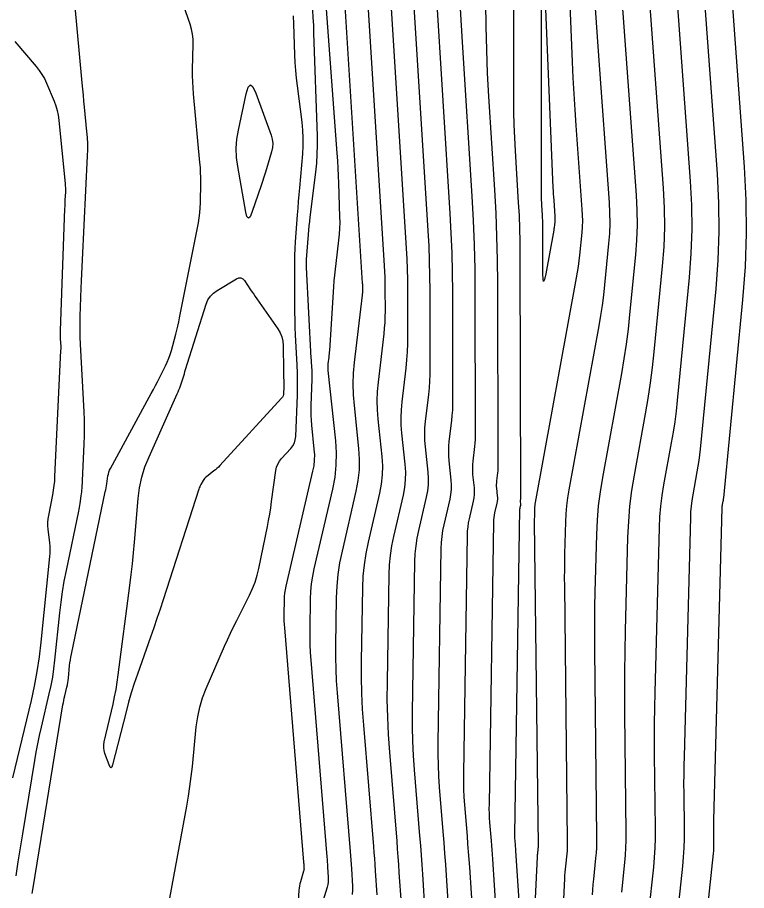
# Model space of a CAD drawing. Extents: x 1768942 to 1774819, y 723037 to 732099.
# Drawn here: x 1770861.8 to 1770908.7, y 724589.6 to 724645.8 of the extents above; entities that cross this region are included whole.
import ezdxf

# ---------------------------------------------------------------- set-up
doc = ezdxf.new("R2010")
doc.units = 0
doc.layers.add('R_Contours', color=7, linetype='Continuous')

msp = doc.modelspace()

# ---------------------------------------------------------------- linework, layer by layer
at = {"layer": 'R_Contours'}
for points in [[(1770905.849, 724585.278), (1770906.552, 724591.937), (1770906.568, 724592.115), (1770906.579, 724592.293), (1770906.585, 724592.471), (1770906.585, 724592.65), (1770906.577, 724593.364), (1770906.576, 724593.543), (1770906.576, 724593.721), (1770906.579, 724593.9), (1770906.583, 724594.078), (1770907.117, 724614.191), (1770907.119, 724614.246), (1770907.124, 724614.301), (1770907.131, 724614.356), (1770907.14, 724614.41), (1770907.179, 724614.627), (1770907.189, 724614.682), (1770907.197, 724614.736), (1770907.204, 724614.791), (1770907.21, 724614.846), (1770908.447, 724627.576), (1770908.609, 724629.716), (1770908.681, 724631.858), (1770908.661, 724634), (1770908.55, 724636.144), (1770905.392, 724679.4)], [(1770894.399, 724583.725), (1770893.847, 724592.105), (1770893.841, 724592.193), (1770893.834, 724592.28), (1770893.828, 724592.368), (1770893.821, 724592.455), (1770893.792, 724592.805), (1770893.786, 724592.892), (1770893.782, 724592.98), (1770893.78, 724593.068), (1770893.78, 724593.155), (1770894.106, 724614.122), (1770894.108, 724614.152), (1770894.111, 724614.182), (1770894.115, 724614.211), (1770894.121, 724614.241), (1770894.151, 724614.37), (1770894.156, 724614.394), (1770894.158, 724614.418), (1770894.159, 724614.442), (1770894.157, 724614.466), (1770894.147, 724614.563), (1770894.145, 724614.588), (1770894.144, 724614.612), (1770894.145, 724614.636), (1770894.147, 724614.661), (1770894.16, 724614.766), (1770894.162, 724614.791), (1770894.164, 724614.817), (1770894.165, 724614.843), (1770894.166, 724614.869), (1770894.127, 724630.508), (1770894.119, 724631.343), (1770894.098, 724632.178), (1770894.065, 724633.012), (1770894.019, 724633.845), (1770893.811, 724637.179), (1770893.765, 724638.013), (1770893.733, 724638.847), (1770893.713, 724639.681), (1770893.706, 724640.516), (1770893.683, 724678.658)], [(1770896.281, 724671.873), (1770897.468, 724642.897), (1770897.514, 724641.872), (1770897.569, 724640.848), (1770897.631, 724639.824), (1770897.702, 724638.801), (1770898.096, 724633.398), (1770898.115, 724633.03), (1770898.118, 724632.662), (1770898.106, 724632.294), (1770898.078, 724631.926), (1770897.935, 724630.456), (1770897.896, 724630.089), (1770897.849, 724629.723), (1770897.794, 724629.359), (1770897.731, 724628.995), (1770895.086, 724614.542), (1770895.07, 724614.438), (1770895.057, 724614.335), (1770895.048, 724614.231), (1770895.043, 724614.126), (1770895.032, 724613.707), (1770895.03, 724613.603), (1770895.029, 724613.498), (1770895.028, 724613.393), (1770895.029, 724613.288), (1770895.269, 724592.443), (1770895.269, 724592.384), (1770895.267, 724592.325), (1770895.263, 724592.266), (1770895.258, 724592.207), (1770895.233, 724591.972), (1770895.227, 724591.913), (1770895.222, 724591.854), (1770895.218, 724591.795), (1770895.215, 724591.736), (1770894.818, 724583.696)], [(1770904.114, 724586.716), (1770904.579, 724591.125), (1770904.632, 724591.712), (1770904.669, 724592.3), (1770904.688, 724592.888), (1770904.689, 724593.478), (1770904.662, 724595.837), (1770904.658, 724596.427), (1770904.66, 724597.017), (1770904.667, 724597.607), (1770904.68, 724598.197), (1770905.088, 724613.564), (1770905.105, 724613.935), (1770905.136, 724614.304), (1770905.182, 724614.672), (1770905.242, 724615.039), (1770905.509, 724616.502), (1770905.573, 724616.868), (1770905.628, 724617.236), (1770905.675, 724617.604), (1770905.715, 724617.974), (1770906.719, 724628.301), (1770906.859, 724630.146), (1770906.92, 724631.992), (1770906.903, 724633.838), (1770906.807, 724635.686), (1770904.204, 724671.356)], [(1770881.3, 724671.252), (1770883.962, 724628.647), (1770883.966, 724628.583), (1770883.968, 724628.52), (1770883.97, 724628.456), (1770883.97, 724628.392), (1770883.971, 724628.138), (1770883.97, 724628.074), (1770883.967, 724628.011), (1770883.963, 724627.948), (1770883.956, 724627.884), (1770883.445, 724623.557), (1770883.382, 724622.864), (1770883.359, 724622.171), (1770883.374, 724621.478), (1770883.429, 724620.785), (1770883.724, 724618.011), (1770883.769, 724617.319), (1770883.756, 724616.631), (1770883.685, 724615.946), (1770883.556, 724615.265), (1770882.657, 724611.409), (1770882.504, 724610.663), (1770882.391, 724609.913), (1770882.319, 724609.157), (1770882.287, 724608.396), (1770882.239, 724605.343), (1770882.237, 724604.58), (1770882.253, 724603.818), (1770882.287, 724603.056), (1770882.34, 724602.295), (1770883.18, 724592.061), (1770883.202, 724591.784), (1770883.223, 724591.508), (1770883.242, 724591.232), (1770883.261, 724590.955), (1770883.334, 724589.849), (1770883.34, 724589.574), (1770883.321, 724589.302)], [(1770880.04, 724668.035), (1770882.329, 724637.025), (1770882.363, 724636.541), (1770882.391, 724636.057), (1770882.414, 724635.572), (1770882.432, 724635.088), (1770882.503, 724632.935), (1770882.508, 724632.557), (1770882.498, 724632.18), (1770882.474, 724631.804), (1770882.435, 724631.428), (1770882.251, 724629.927), (1770882.207, 724629.551), (1770882.169, 724629.175), (1770882.137, 724628.798), (1770882.11, 724628.421), (1770881.846, 724624.331), (1770881.838, 724624.223), (1770881.829, 724624.115), (1770881.818, 724624.007), (1770881.806, 724623.899), (1770881.755, 724623.467), (1770881.745, 724623.36), (1770881.742, 724623.252), (1770881.744, 724623.144), (1770881.753, 724623.036), (1770882.234, 724618.517), (1770882.285, 724617.73), (1770882.27, 724616.947), (1770882.189, 724616.168), (1770882.042, 724615.393), (1770880.849, 724610.276), (1770880.75, 724609.793), (1770880.678, 724609.308), (1770880.631, 724608.819), (1770880.61, 724608.327), (1770880.579, 724606.352), (1770880.578, 724605.859), (1770880.588, 724605.365), (1770880.61, 724604.873), (1770880.645, 724604.381), (1770881.682, 724591.723), (1770881.695, 724591.56), (1770881.708, 724591.398), (1770881.719, 724591.235), (1770881.73, 724591.073), (1770881.773, 724590.423), (1770881.777, 724590.261), (1770881.766, 724590.101), (1770881.74, 724589.943), (1770881.7, 724589.786), (1770880.992, 724587.47)], [(1770883.164, 724665.169), (1770885.375, 724629.77), (1770885.395, 724629.406), (1770885.41, 724629.042), (1770885.419, 724628.678), (1770885.422, 724628.313), (1770885.426, 724626.855), (1770885.421, 724626.491), (1770885.406, 724626.127), (1770885.379, 724625.764), (1770885.342, 724625.402), (1770884.974, 724622.286), (1770884.92, 724621.689), (1770884.9, 724621.091), (1770884.913, 724620.494), (1770884.96, 724619.896), (1770885.215, 724617.504), (1770885.253, 724616.908), (1770885.242, 724616.315), (1770885.181, 724615.724), (1770885.069, 724615.137), (1770884.332, 724611.975), (1770884.184, 724611.251), (1770884.074, 724610.521), (1770884.004, 724609.787), (1770883.973, 724609.048), (1770883.899, 724604.334), (1770883.896, 724603.302), (1770883.918, 724602.27), (1770883.964, 724601.239), (1770884.036, 724600.21), (1770884.677, 724592.399), (1770884.708, 724592.009), (1770884.737, 724591.618), (1770884.766, 724591.228), (1770884.792, 724590.837), (1770884.895, 724589.275)], [(1770903.015, 724663.313), (1770905.065, 724635.229), (1770905.145, 724633.677), (1770905.16, 724632.126), (1770905.108, 724630.575), (1770904.991, 724629.026), (1770904.221, 724621.102), (1770904.147, 724620.417), (1770904.059, 724619.735), (1770903.956, 724619.055), (1770903.84, 724618.377), (1770903.344, 724615.668), (1770903.233, 724614.989), (1770903.149, 724614.308), (1770903.091, 724613.623), (1770903.059, 724612.936), (1770902.777, 724602.315), (1770902.756, 724601.314), (1770902.743, 724600.313), (1770902.741, 724599.312), (1770902.747, 724598.311), (1770902.802, 724593.543), (1770902.8, 724592.923), (1770902.78, 724592.305), (1770902.742, 724591.687), (1770902.686, 724591.071), (1770902.378, 724588.155)], [(1770885.027, 724659.086), (1770886.788, 724630.893), (1770886.824, 724630.229), (1770886.851, 724629.564), (1770886.868, 724628.899), (1770886.874, 724628.234), (1770886.881, 724625.306), (1770886.875, 724624.774), (1770886.852, 724624.243), (1770886.813, 724623.713), (1770886.759, 724623.184), (1770886.503, 724621.015), (1770886.457, 724620.513), (1770886.44, 724620.012), (1770886.452, 724619.509), (1770886.491, 724619.007), (1770886.705, 724616.998), (1770886.738, 724616.497), (1770886.728, 724615.998), (1770886.677, 724615.503), (1770886.583, 724615.009), (1770885.964, 724612.353), (1770885.839, 724611.744), (1770885.747, 724611.131), (1770885.688, 724610.515), (1770885.662, 724609.894), (1770885.554, 724602.976), (1770885.55, 724601.848), (1770885.574, 724600.722), (1770885.625, 724599.597), (1770885.703, 724598.472), (1770886.174, 724592.737), (1770886.214, 724592.233), (1770886.252, 724591.728), (1770886.289, 724591.224), (1770886.323, 724590.719), (1770886.456, 724588.701)], [(1770901.827, 724655.269), (1770903.323, 724634.771), (1770903.388, 724633.515), (1770903.4, 724632.26), (1770903.358, 724631.005), (1770903.263, 724629.751), (1770902.726, 724624.23), (1770902.618, 724623.231), (1770902.49, 724622.235), (1770902.34, 724621.241), (1770902.17, 724620.251), (1770901.446, 724616.296), (1770901.284, 724615.305), (1770901.161, 724614.311), (1770901.077, 724613.312), (1770901.031, 724612.309), (1770900.871, 724606.287), (1770900.842, 724604.948), (1770900.825, 724603.609), (1770900.822, 724602.27), (1770900.831, 724600.931), (1770900.919, 724593.268), (1770900.917, 724592.788), (1770900.902, 724592.31), (1770900.873, 724591.832), (1770900.829, 724591.355), (1770900.628, 724589.447)], [(1770888.017, 724588.127), (1770887.854, 724590.602), (1770887.812, 724591.22), (1770887.767, 724591.839), (1770887.72, 724592.457), (1770887.671, 724593.075), (1770887.321, 724597.339), (1770887.257, 724598.256), (1770887.216, 724599.174), (1770887.196, 724600.092), (1770887.199, 724601.012), (1770887.351, 724610.739), (1770887.372, 724611.242), (1770887.42, 724611.742), (1770887.494, 724612.238), (1770887.595, 724612.731), (1770888.097, 724614.881), (1770888.172, 724615.281), (1770888.214, 724615.682), (1770888.222, 724616.086), (1770888.196, 724616.491), (1770888.022, 724618.118), (1770887.99, 724618.525), (1770887.981, 724618.932), (1770887.995, 724619.338), (1770888.032, 724619.744), (1770888.239, 724621.5), (1770888.283, 724621.929), (1770888.314, 724622.358), (1770888.333, 724622.788), (1770888.338, 724623.218), (1770888.326, 724628.155), (1770888.317, 724629.121), (1770888.293, 724630.087), (1770888.254, 724631.052), (1770888.201, 724632.017), (1770886.89, 724653.003)], [(1770895.672, 724648.429), (1770896.23, 724634.805), (1770896.24, 724634.604), (1770896.25, 724634.403), (1770896.262, 724634.202), (1770896.276, 724634.001), (1770896.354, 724632.941), (1770896.357, 724632.868), (1770896.358, 724632.796), (1770896.356, 724632.724), (1770896.35, 724632.652), (1770896.322, 724632.363), (1770896.314, 724632.291), (1770896.305, 724632.219), (1770896.294, 724632.148), (1770896.282, 724632.076), (1770895.766, 724629.253), (1770895.686, 724628.884), (1770895.629, 724628.763), (1770895.595, 724628.892), (1770895.582, 724629.27), (1770895.575, 724632.373), (1770895.573, 724632.537), (1770895.569, 724632.701), (1770895.562, 724632.865), (1770895.553, 724633.028), (1770895.513, 724633.683), (1770895.504, 724633.846), (1770895.497, 724634.01), (1770895.493, 724634.174), (1770895.492, 724634.338), (1770895.483, 724648.425)], [(1770900.552, 724648.4), (1770901.581, 724634.313), (1770901.63, 724633.353), (1770901.639, 724632.394), (1770901.607, 724631.435), (1770901.535, 724630.476), (1770901.162, 724626.643), (1770901.059, 724625.686), (1770900.936, 724624.732), (1770900.792, 724623.78), (1770900.629, 724622.832), (1770899.406, 724616.149), (1770899.257, 724615.235), (1770899.144, 724614.317), (1770899.066, 724613.395), (1770899.023, 724612.47), (1770898.925, 724608.76), (1770898.904, 724607.833), (1770898.893, 724606.905), (1770898.89, 724605.978), (1770898.897, 724605.05), (1770899.036, 724592.993), (1770899.035, 724592.654), (1770899.024, 724592.315), (1770899.003, 724591.977), (1770898.972, 724591.639), (1770898.83, 724590.288), (1770898.796, 724589.951), (1770898.768, 724589.613), (1770898.744, 724589.274)], [(1770889.601, 724587.203), (1770889.381, 724590.529), (1770889.333, 724591.239), (1770889.282, 724591.949), (1770889.228, 724592.659), (1770889.171, 724593.368), (1770888.939, 724596.205), (1770888.889, 724596.915), (1770888.857, 724597.625), (1770888.842, 724598.336), (1770888.845, 724599.047), (1770889.04, 724611.585), (1770889.056, 724611.97), (1770889.092, 724612.352), (1770889.149, 724612.731), (1770889.227, 724613.108), (1770889.61, 724614.753), (1770889.668, 724615.059), (1770889.7, 724615.366), (1770889.706, 724615.675), (1770889.686, 724615.985), (1770889.553, 724617.23), (1770889.529, 724617.541), (1770889.522, 724617.852), (1770889.532, 724618.163), (1770889.56, 724618.473), (1770889.719, 724619.817), (1770889.753, 724620.144), (1770889.777, 724620.473), (1770889.791, 724620.801), (1770889.795, 724621.131), (1770889.778, 724628.076), (1770889.766, 724629.343), (1770889.734, 724630.609), (1770889.683, 724631.875), (1770889.614, 724633.14), (1770888.706, 724647.668)], [(1770898.887, 724647.293), (1770899, 724645.446), (1770899.127, 724643.6), (1770899.838, 724633.856), (1770899.873, 724633.192), (1770899.879, 724632.528), (1770899.857, 724631.864), (1770899.806, 724631.201), (1770899.549, 724628.55), (1770899.477, 724627.888), (1770899.392, 724627.228), (1770899.293, 724626.569), (1770899.18, 724625.913), (1770897.246, 724615.346), (1770897.163, 724614.837), (1770897.1, 724614.326), (1770897.057, 724613.813), (1770897.033, 724613.298), (1770896.978, 724611.234), (1770896.967, 724610.718), (1770896.961, 724610.202), (1770896.959, 724609.686), (1770896.963, 724609.169), (1770897.152, 724592.718), (1770897.152, 724592.519), (1770897.145, 724592.32), (1770897.133, 724592.121), (1770897.115, 724591.923), (1770897.031, 724591.13), (1770897.012, 724590.932), (1770896.995, 724590.733), (1770896.981, 724590.535), (1770896.97, 724590.336), (1770896.688, 724584.619)], [(1770865.447, 724646.689), (1770865.925, 724641.545), (1770865.961, 724641.154), (1770865.999, 724640.763), (1770866.036, 724640.373), (1770866.075, 724639.982), (1770866.229, 724638.419), (1770866.26, 724638.028), (1770866.277, 724637.637), (1770866.279, 724637.246), (1770866.267, 724636.854), (1770865.94, 724630.153), (1770865.919, 724629.701), (1770865.899, 724629.25), (1770865.88, 724628.798), (1770865.864, 724628.346), (1770865.8, 724626.54), (1770865.789, 724626.088), (1770865.787, 724625.636), (1770865.796, 724625.185), (1770865.815, 724624.733), (1770866.046, 724620.378), (1770866.066, 724619.861), (1770866.074, 724619.345), (1770866.069, 724618.829), (1770866.051, 724618.312), (1770865.915, 724615.465), (1770865.907, 724615.34), (1770865.896, 724615.215), (1770865.882, 724615.09), (1770865.865, 724614.966), (1770865.789, 724614.47), (1770865.769, 724614.346), (1770865.748, 724614.222), (1770865.725, 724614.099), (1770865.7, 724613.976), (1770864.904, 724610.158), (1770864.771, 724609.479), (1770864.656, 724608.797), (1770864.56, 724608.113), (1770864.48, 724607.426), (1770864.17, 724604.385), (1770864.105, 724603.839), (1770864.023, 724603.297), (1770863.922, 724602.758), (1770863.804, 724602.221), (1770863.295, 724600.082), (1770863.173, 724599.546), (1770863.06, 724599.008), (1770862.957, 724598.468), (1770862.864, 724597.926), (1770862.095, 724593.214), (1770861.951, 724592.311), (1770861.813, 724591.406), (1770861.681, 724590.501)], [(1770892.799, 724584.884), (1770892.358, 724591.58), (1770892.338, 724591.875), (1770892.317, 724592.17), (1770892.295, 724592.465), (1770892.271, 724592.759), (1770892.174, 724593.938), (1770892.154, 724594.233), (1770892.14, 724594.528), (1770892.134, 724594.824), (1770892.135, 724595.119), (1770892.418, 724613.276), (1770892.424, 724613.424), (1770892.438, 724613.572), (1770892.46, 724613.718), (1770892.49, 724613.863), (1770892.637, 724614.498), (1770892.66, 724614.615), (1770892.672, 724614.734), (1770892.674, 724614.853), (1770892.667, 724614.972), (1770892.616, 724615.452), (1770892.606, 724615.572), (1770892.603, 724615.692), (1770892.608, 724615.812), (1770892.618, 724615.932), (1770892.68, 724616.449), (1770892.693, 724616.576), (1770892.702, 724616.702), (1770892.707, 724616.829), (1770892.709, 724616.956), (1770892.68, 724628.643), (1770892.665, 724630.149), (1770892.628, 724631.654), (1770892.568, 724633.159), (1770892.485, 724634.662), (1770892.109, 724640.675), (1770892.027, 724642.179), (1770891.968, 724643.683), (1770891.932, 724645.188), (1770891.92, 724646.694)], [(1770862.727, 724589.366), (1770862.786, 724589.737), (1770864.706, 724601.511), (1770864.731, 724601.656), (1770864.759, 724601.799), (1770864.789, 724601.943), (1770864.821, 724602.085), (1770864.957, 724602.655), (1770864.988, 724602.798), (1770865.015, 724602.942), (1770865.037, 724603.086), (1770865.054, 724603.231), (1770865.137, 724604.041), (1770865.158, 724604.224), (1770865.184, 724604.406), (1770865.214, 724604.588), (1770865.25, 724604.769), (1770867.431, 724615.223), (1770867.456, 724615.35), (1770867.48, 724615.477), (1770867.502, 724615.605), (1770867.523, 724615.733), (1770867.601, 724616.245), (1770867.626, 724616.371), (1770867.661, 724616.494), (1770867.707, 724616.613), (1770867.763, 724616.728), (1770870.256, 724621.316), (1770870.389, 724621.563), (1770870.521, 724621.811), (1770870.651, 724622.06), (1770870.78, 724622.309), (1770871.3, 724623.329), (1770871.416, 724623.572), (1770871.519, 724623.82), (1770871.609, 724624.073), (1770871.686, 724624.331), (1770871.967, 724625.374), (1770872.035, 724625.635), (1770872.098, 724625.897), (1770872.157, 724626.16), (1770872.212, 724626.425), (1770873.417, 724632.54), (1770873.473, 724632.859), (1770873.514, 724633.18), (1770873.54, 724633.503), (1770873.552, 724633.827), (1770873.57, 724635.127), (1770873.57, 724635.452), (1770873.561, 724635.776), (1770873.544, 724636.1), (1770873.518, 724636.424), (1770873.102, 724640.849), (1770873.072, 724641.234), (1770873.052, 724641.618), (1770873.043, 724642.003), (1770873.046, 724642.389), (1770873.08, 724644.049), (1770873.073, 724644.374), (1770873.037, 724644.694), (1770872.973, 724645.01), (1770872.881, 724645.321), (1770872.457, 724646.558)], [(1770880.761, 724646.242), (1770880.79, 724645.755), (1770880.813, 724645.267), (1770880.832, 724644.779), (1770881.05, 724638.118), (1770881.057, 724637.539), (1770881.043, 724636.96), (1770881.006, 724636.383), (1770880.946, 724635.806), (1770880.59, 724632.912), (1770880.557, 724632.631), (1770880.528, 724632.349), (1770880.502, 724632.068), (1770880.48, 724631.785), (1770880.362, 724630.178), (1770880.36, 724630.135), (1770880.358, 724630.092), (1770880.357, 724630.048), (1770880.356, 724630.005), (1770880.357, 724629.832), (1770880.357, 724629.789), (1770880.358, 724629.745), (1770880.36, 724629.702), (1770880.362, 724629.659), (1770880.662, 724623.836), (1770880.668, 724623.722), (1770880.674, 724623.608), (1770880.679, 724623.494), (1770880.685, 724623.38), (1770880.709, 724622.925), (1770880.714, 724622.811), (1770880.716, 724622.697), (1770880.716, 724622.583), (1770880.712, 724622.469), (1770880.648, 724620.784), (1770880.642, 724620.466), (1770880.647, 724620.148), (1770880.663, 724619.83), (1770880.692, 724619.513), (1770880.855, 724617.977), (1770880.879, 724617.616), (1770880.872, 724617.258), (1770880.835, 724616.901), (1770880.767, 724616.546), (1770879.042, 724609.142), (1770878.997, 724608.923), (1770878.964, 724608.703), (1770878.942, 724608.481), (1770878.933, 724608.257), (1770878.919, 724607.361), (1770878.918, 724607.137), (1770878.923, 724606.913), (1770878.933, 724606.69), (1770878.949, 724606.466), (1770880.185, 724591.384), (1770880.189, 724591.336), (1770880.193, 724591.288), (1770880.196, 724591.239), (1770880.2, 724591.191), (1770880.212, 724590.997), (1770880.213, 724590.949), (1770880.21, 724590.901), (1770880.202, 724590.854), (1770880.19, 724590.807), (1770879.979, 724590.116), (1770879.943, 724589.985), (1770879.915, 724589.852), (1770879.895, 724589.718), (1770879.882, 724589.582), (1770879.226, 724579.255)], [(1770891.2, 724586.044), (1770890.87, 724591.054), (1770890.836, 724591.557), (1770890.8, 724592.059), (1770890.761, 724592.562), (1770890.721, 724593.064), (1770890.557, 724595.072), (1770890.522, 724595.574), (1770890.499, 724596.077), (1770890.488, 724596.58), (1770890.49, 724597.083), (1770890.729, 724612.431), (1770890.74, 724612.697), (1770890.765, 724612.962), (1770890.805, 724613.225), (1770890.858, 724613.486), (1770891.124, 724614.625), (1770891.164, 724614.837), (1770891.186, 724615.05), (1770891.19, 724615.264), (1770891.176, 724615.479), (1770891.084, 724616.341), (1770891.068, 724616.556), (1770891.063, 724616.772), (1770891.07, 724616.987), (1770891.089, 724617.202), (1770891.199, 724618.133), (1770891.223, 724618.36), (1770891.239, 724618.587), (1770891.249, 724618.815), (1770891.252, 724619.043), (1770891.23, 724627.996), (1770891.215, 724629.564), (1770891.175, 724631.132), (1770891.113, 724632.698), (1770891.027, 724634.264), (1770890.408, 724644.171), (1770890.289, 724646.345)], [(1770871.478, 724588.492), (1770872.67, 724594.993), (1770872.779, 724595.627), (1770872.876, 724596.263), (1770872.959, 724596.901), (1770873.029, 724597.54), (1770873.284, 724600.103), (1770873.372, 724600.737), (1770873.508, 724601.359), (1770873.692, 724601.968), (1770873.923, 724602.565), (1770875.1, 724605.282), (1770875.286, 724605.701), (1770875.478, 724606.118), (1770875.676, 724606.532), (1770875.881, 724606.943), (1770876.712, 724608.58), (1770876.905, 724608.994), (1770877.069, 724609.419), (1770877.205, 724609.854), (1770877.31, 724610.298), (1770877.857, 724612.986), (1770877.935, 724613.388), (1770878.007, 724613.792), (1770878.072, 724614.196), (1770878.131, 724614.602), (1770878.402, 724616.599), (1770878.447, 724616.812), (1770878.522, 724617.011), (1770878.627, 724617.196), (1770878.762, 724617.367), (1770879.363, 724618.022), (1770879.496, 724618.193), (1770879.593, 724618.379), (1770879.654, 724618.579), (1770879.681, 724618.794), (1770879.784, 724621.438), (1770879.798, 724621.924), (1770879.8, 724622.41), (1770879.792, 724622.895), (1770879.772, 724623.381), (1770879.672, 724625.323), (1770879.65, 724625.809), (1770879.634, 724626.295), (1770879.623, 724626.781), (1770879.619, 724627.267), (1770879.612, 724629.572), (1770879.615, 724630.008), (1770879.626, 724630.444), (1770879.645, 724630.88), (1770879.673, 724631.315), (1770879.8, 724633.055), (1770879.833, 724633.49), (1770879.867, 724633.925), (1770879.903, 724634.359), (1770879.94, 724634.794), (1770880.134, 724636.988), (1770880.165, 724637.498), (1770880.168, 724638.008), (1770880.144, 724638.517), (1770880.091, 724639.026), (1770879.786, 724641.356), (1770879.727, 724641.854), (1770879.68, 724642.353), (1770879.645, 724642.853), (1770879.623, 724643.354), (1770879.558, 724645.361), (1770879.537, 724645.863)], [(1770861.619, 724644.218), (1770862.987, 724642.606), (1770863.182, 724642.358), (1770863.357, 724642.097), (1770863.511, 724641.823), (1770863.644, 724641.537), (1770864.135, 724640.366), (1770864.246, 724640.071), (1770864.335, 724639.769), (1770864.4, 724639.462), (1770864.443, 724639.149), (1770864.846, 724635.062), (1770864.857, 724634.93), (1770864.862, 724634.797), (1770864.863, 724634.665), (1770864.859, 724634.532), (1770864.833, 724634.001), (1770864.827, 724633.868), (1770864.821, 724633.735), (1770864.816, 724633.602), (1770864.811, 724633.469), (1770864.531, 724625.582), (1770864.528, 724625.477), (1770864.528, 724625.373), (1770864.53, 724625.268), (1770864.535, 724625.164), (1770864.557, 724624.747), (1770864.561, 724624.642), (1770864.562, 724624.538), (1770864.561, 724624.434), (1770864.558, 724624.329), (1770864.17, 724616.22), (1770864.151, 724615.921), (1770864.12, 724615.623), (1770864.079, 724615.326), (1770864.027, 724615.03), (1770863.768, 724613.697), (1770863.734, 724613.479), (1770863.717, 724613.26), (1770863.718, 724613.04), (1770863.736, 724612.82), (1770863.841, 724611.939), (1770863.861, 724611.718), (1770863.87, 724611.498), (1770863.865, 724611.277), (1770863.849, 724611.057), (1770863.286, 724605.538), (1770863.173, 724604.593), (1770863.03, 724603.652), (1770862.856, 724602.717), (1770862.651, 724601.787), (1770861.468, 724596.815)]]:
    msp.add_lwpolyline(points, dxfattribs=at)
for points in [[(1770875.874, 724636.756), (1770875.856, 724637.338), (1770875.894, 724637.918), (1770875.988, 724638.498), (1770876.485, 724640.849), (1770876.613, 724641.273), (1770876.761, 724641.422), (1770876.927, 724641.295), (1770877.113, 724640.893), (1770878.092, 724638.189), (1770878.167, 724637.921), (1770878.197, 724637.652), (1770878.182, 724637.382), (1770878.123, 724637.11), (1770877.798, 724636.021), (1770877.716, 724635.749), (1770877.631, 724635.478), (1770877.543, 724635.208), (1770877.452, 724634.938), (1770876.86, 724633.207), (1770876.739, 724632.925), (1770876.632, 724632.837), (1770876.54, 724632.941), (1770876.464, 724633.238), (1770875.948, 724636.174)], [(1770869.635, 724615.484), (1770869.781, 724616.162), (1770869.983, 724616.825), (1770870.243, 724617.473), (1770872.063, 724621.527), (1770872.118, 724621.654), (1770872.169, 724621.782), (1770872.217, 724621.911), (1770872.261, 724622.042), (1770872.43, 724622.568), (1770872.472, 724622.7), (1770872.514, 724622.831), (1770872.556, 724622.963), (1770872.597, 724623.095), (1770873.923, 724627.305), (1770874.034, 724627.576), (1770874.188, 724627.814), (1770874.384, 724628.018), (1770874.622, 724628.189), (1770875.872, 724628.932), (1770876.018, 724628.993), (1770876.151, 724628.995), (1770876.27, 724628.937), (1770876.377, 724628.82), (1770876.775, 724628.232), (1770876.875, 724628.085), (1770876.976, 724627.939), (1770877.077, 724627.793), (1770877.179, 724627.648), (1770878.536, 724625.72), (1770878.686, 724625.469), (1770878.794, 724625.204), (1770878.859, 724624.926), (1770878.881, 724624.634), (1770878.886, 724623.022), (1770878.887, 724622.932), (1770878.889, 724622.843), (1770878.892, 724622.754), (1770878.896, 724622.665), (1770878.914, 724622.308), (1770878.918, 724622.219), (1770878.919, 724622.13), (1770878.919, 724622.04), (1770878.916, 724621.951), (1770878.901, 724621.57), (1770878.89, 724621.48), (1770878.864, 724621.396), (1770878.824, 724621.318), (1770878.768, 724621.246), (1770874.793, 724616.91), (1770874.704, 724616.818), (1770874.613, 724616.73), (1770874.517, 724616.646), (1770874.417, 724616.566), (1770873.935, 724616.196), (1770873.875, 724616.145), (1770873.821, 724616.089), (1770873.773, 724616.028), (1770873.731, 724615.962), (1770873.573, 724615.687), (1770873.536, 724615.618), (1770873.502, 724615.547), (1770873.472, 724615.474), (1770873.446, 724615.399), (1770871.145, 724608.274), (1770870.949, 724607.672), (1770870.749, 724607.071), (1770870.544, 724606.472), (1770870.336, 724605.875), (1770869.494, 724603.487), (1770869.29, 724602.888), (1770869.101, 724602.284), (1770868.925, 724601.677), (1770868.763, 724601.065), (1770867.9, 724597.651), (1770867.85, 724597.507), (1770867.795, 724597.457), (1770867.736, 724597.502), (1770867.673, 724597.64), (1770867.41, 724598.38), (1770867.358, 724598.566), (1770867.333, 724598.754), (1770867.336, 724598.943), (1770867.367, 724599.133), (1770867.928, 724601.553), (1770868.031, 724602.021), (1770868.121, 724602.491), (1770868.2, 724602.963), (1770868.267, 724603.438), (1770869.005, 724609.2), (1770869.091, 724609.897), (1770869.169, 724610.595), (1770869.24, 724611.294), (1770869.304, 724611.993), (1770869.546, 724614.792)]]:
    msp.add_lwpolyline(points, close=True, dxfattribs=at)

doc.saveas('drawing.dxf')
